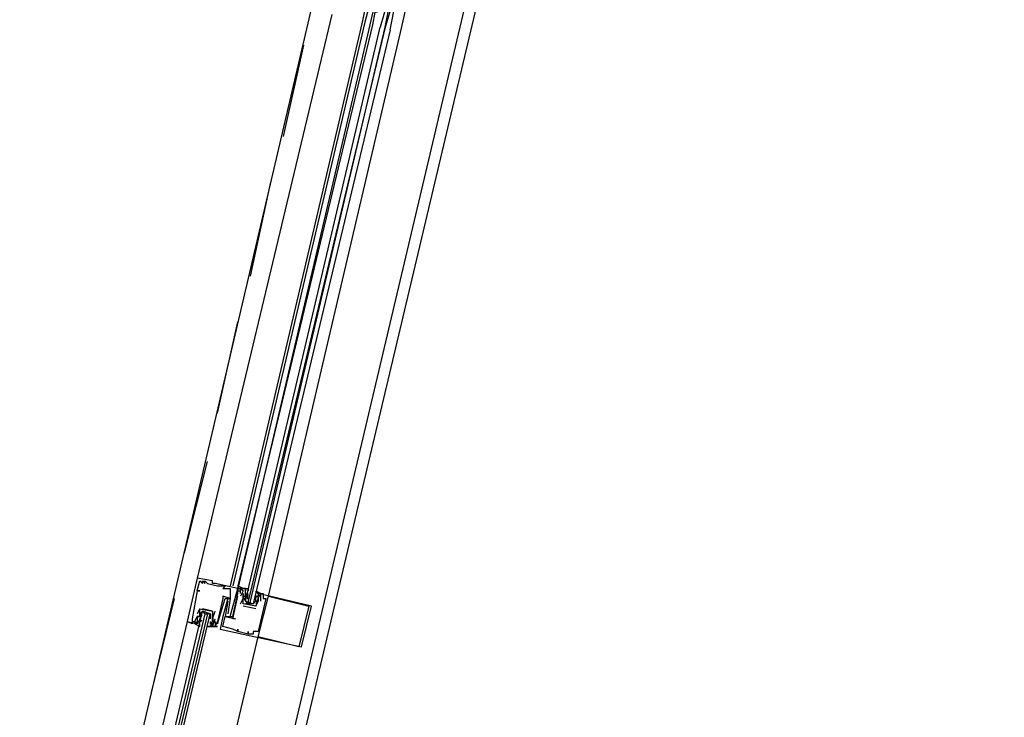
# Model space of a CAD drawing. Header units: feet. Extents: x -79 to 198, y -22 to 181.
# Tile 466 of 656: x 113.87 to 119.04, y 63.81 to 67.47. Entities that reach past the tile are written whole.
import ezdxf

# ---------------------------------------------------------------- set-up
doc = ezdxf.new("R2010")
doc.units = ezdxf.units.FT
doc.layers.add('A-LINEA', color=7, linetype='CONTINUOUS')

msp = doc.modelspace()

# ---------------------------------------------------------------- linework, layer by layer
at = {"layer": 'A-LINEA'}
for p, q in [((113.8667, 60.9778), (115.4933, 67.9244)), ((113.8667, 60.9778), (115.4933, 67.9244)), ((115.8667, 67.4044), (115.96, 67.8044)), ((115.8667, 67.4044), (115.96, 67.8044)), ((114.6133, 60.8044), (116.2533, 67.7378)), ((114.6133, 60.8044), (116.2533, 67.7378)), ((115.7467, 67.6178), (115.7067, 67.4444)), ((115.7467, 67.6178), (115.7067, 67.4444)), ((115.68, 67.5244), (115.6667, 67.4578)), ((115.68, 67.5244), (115.6667, 67.4578)), ((115.5067, 67.4978), (114.8, 64.5378)), ((115.5067, 67.4978), (114.8, 64.5378)), ((115.6933, 67.5111), (115.68, 67.4578)), ((115.6933, 67.5111), (115.68, 67.4578)), ((115.6667, 67.4578), (114.9733, 64.4978)), ((115.6667, 67.4578), (114.9733, 64.4978)), ((115.68, 67.4578), (114.9867, 64.4978)), ((115.68, 67.4578), (114.9867, 64.4978)), ((115.7067, 67.4444), (115.0133, 64.4844)), ((115.72, 67.4444), (115.0133, 64.4978)), ((115.7067, 67.4444), (115.0133, 64.4844)), ((115.72, 67.4444), (115.0133, 64.4978)), ((115.1733, 64.4444), (115.8667, 67.4044)), ((115.1733, 64.4444), (115.8667, 67.4044)), ((115.2533, 66.8578), (115.36, 67.3378)), ((115.2533, 66.8578), (115.36, 67.3378)), ((115.08, 66.1244), (115.1867, 66.6178)), ((115.08, 66.1244), (115.1867, 66.6178)), ((114.9067, 65.4044), (115.0133, 65.8844)), ((114.9067, 65.4044), (115.0133, 65.8844)), ((114.7333, 64.6711), (114.8533, 65.1511)), ((114.7333, 64.6711), (114.8533, 65.1511)), ((114.8, 64.5378), (114.8, 64.5378)), ((114.8, 64.5378), (114.8, 64.5378)), ((114.8133, 64.5244), (114.8133, 64.5244)), ((114.8133, 64.5244), (114.8133, 64.5244)), ((114.8267, 64.5244), (114.8267, 64.5244)), ((114.8267, 64.5244), (114.8267, 64.5244)), ((114.8267, 64.5111), (114.8267, 64.5111)), ((114.8267, 64.5111), (114.8267, 64.5111)), ((114.84, 64.5244), (114.84, 64.5244)), ((114.84, 64.5244), (114.84, 64.5244)), ((114.84, 64.5111), (114.84, 64.5111)), ((114.84, 64.5111), (114.84, 64.5111)), ((114.8533, 64.5111), (114.8533, 64.5111)), ((114.8533, 64.5111), (114.8533, 64.5111)), ((114.88, 64.5244), (114.88, 64.5244)), ((114.88, 64.5244), (114.88, 64.5244)), ((114.88, 64.5111), (114.88, 64.5111)), ((114.88, 64.5111), (114.88, 64.5111)), ((114.8933, 64.5111), (114.8933, 64.5111)), ((114.8933, 64.5111), (114.8933, 64.5111)), ((114.8, 64.4711), (114.8, 64.4711)), ((114.8, 64.4711), (114.8, 64.4711)), ((114.8, 64.4711), (114.8, 64.4711)), ((114.8, 64.4711), (114.8, 64.4711)), ((114.8133, 64.4711), (114.8133, 64.4711)), ((114.8133, 64.4711), (114.8133, 64.4711)), ((114.9067, 64.4978), (114.9067, 64.4978)), ((114.9067, 64.4978), (114.9067, 64.4978)), ((114.92, 64.4978), (114.92, 64.4978)), ((114.92, 64.4978), (114.92, 64.4978)), ((114.9333, 64.4978), (114.9333, 64.4978)), ((114.9333, 64.4978), (114.9333, 64.4978)), ((114.9333, 64.4844), (114.9333, 64.4844)), ((114.9333, 64.4844), (114.9333, 64.4844)), ((114.9467, 64.4978), (114.9467, 64.4978)), ((114.9467, 64.4978), (114.9467, 64.4978)), ((114.9733, 64.4844), (114.9733, 64.4844)), ((114.9733, 64.4844), (114.9733, 64.4844)), ((115.0133, 64.4978), (115.0133, 64.4844)), ((115.0133, 64.4978), (115.0133, 64.4844)), ((115.0133, 64.4978), (115.0133, 64.4844)), ((115.0133, 64.4978), (115.0133, 64.4844)), ((115.0133, 64.4978), (115.0133, 64.4844)), ((115.0133, 64.4978), (115.0133, 64.4844)), ((115.0133, 64.4844), (115.0133, 64.4844)), ((115.0133, 64.4844), (115.0133, 64.4844)), ((115.0133, 64.4844), (115.0133, 64.4844)), ((115.0133, 64.4844), (115.0133, 64.4844)), ((115.0133, 64.4844), (115.0133, 64.4844)), ((115.0133, 64.4844), (115.0133, 64.4844)), ((115.0133, 64.4711), (115.0133, 64.4711)), ((115.0133, 64.4711), (115.0133, 64.4711)), ((115.0133, 64.4711), (115.0133, 64.4711)), ((115.0133, 64.4711), (115.0133, 64.4711)), ((115.0267, 64.4844), (115.0267, 64.4844)), ((115.0267, 64.4844), (115.0267, 64.4844)), ((115.0267, 64.4844), (115.0267, 64.4844)), ((115.0267, 64.4844), (115.0267, 64.4844)), ((115.0267, 64.4711), (115.0267, 64.4711)), ((115.0267, 64.4711), (115.0267, 64.4711)), ((115.0267, 64.4711), (115.0267, 64.4711)), ((115.0267, 64.4711), (115.0267, 64.4711)), ((115.04, 64.4711), (115.04, 64.4711)), ((115.04, 64.4711), (115.04, 64.4711)), ((115.0533, 64.4844), (115.0533, 64.4844)), ((115.0533, 64.4844), (115.0533, 64.4844)), ((115.0533, 64.4711), (115.0533, 64.4711)), ((115.0533, 64.4711), (115.0533, 64.4711)), ((115.0665, 64.448), (115.0655, 64.4599)), ((115.0665, 64.448), (115.0655, 64.4599)), ((115.0659, 64.4427), (115.0656, 64.461)), ((115.0659, 64.4427), (115.0656, 64.461)), ((114.56, 63.9378), (114.68, 64.4311)), ((114.56, 63.9378), (114.68, 64.4311)), ((114.9333, 64.4444), (114.9333, 64.4444)), ((114.9333, 64.4444), (114.9333, 64.4444)), ((114.9333, 64.4311), (114.9333, 64.4311)), ((114.9333, 64.4311), (114.9333, 64.4311)), ((114.9467, 64.4311), (114.9467, 64.4311)), ((114.9467, 64.4311), (114.9467, 64.4311)), ((114.96, 64.4311), (114.96, 64.4311)), ((114.96, 64.4311), (114.96, 64.4311)), ((114.96, 64.4178), (114.96, 64.4178)), ((114.96, 64.4178), (114.96, 64.4178)), ((114.9733, 64.4311), (114.9733, 64.4311)), ((114.9733, 64.4311), (114.9733, 64.4311)), ((114.9733, 64.4311), (114.9733, 64.4311)), ((114.9733, 64.4311), (114.9733, 64.4311)), ((115.0133, 64.4578), (115.0133, 64.4578)), ((115.0133, 64.4578), (115.0133, 64.4578)), ((115.0133, 64.4578), (115.0133, 64.4578)), ((115.0133, 64.4578), (115.0133, 64.4578)), ((115.0133, 64.4444), (115.0133, 64.4444)), ((115.0133, 64.4444), (115.0133, 64.4444)), ((115.0267, 64.4578), (115.0267, 64.4578)), ((115.0267, 64.4578), (115.0267, 64.4578)), ((115.0267, 64.4444), (115.0267, 64.4444)), ((115.0267, 64.4444), (115.0267, 64.4444)), ((115.0267, 64.4044), (115.04, 64.4311)), ((115.0267, 64.4044), (115.04, 64.4311)), ((115.04, 64.4578), (115.04, 64.4578)), ((115.04, 64.4578), (115.04, 64.4578)), ((115.04, 64.4444), (115.04, 64.4444)), ((115.04, 64.4444), (115.04, 64.4444)), ((115.04, 64.4444), (115.04, 64.4444)), ((115.04, 64.4444), (115.04, 64.4444)), ((115.04, 64.4444), (115.04, 64.4444)), ((115.04, 64.4444), (115.04, 64.4444)), ((115.04, 64.4311), (115.04, 64.4311)), ((115.04, 64.4311), (115.04, 64.4311)), ((115.0532, 64.4213), (115.0522, 64.4332)), ((115.0532, 64.4213), (115.0522, 64.4332)), ((115.0533, 64.4578), (115.0533, 64.4578)), ((115.0533, 64.4578), (115.0533, 64.4444)), ((115.0533, 64.4578), (115.0533, 64.4578)), ((115.0533, 64.4578), (115.0533, 64.4444)), ((115.0533, 64.4444), (115.0533, 64.4444)), ((115.0533, 64.4444), (115.0533, 64.4444)), ((115.0533, 64.4311), (115.0533, 64.4311)), ((115.0533, 64.4311), (115.0533, 64.4311)), ((115.0658, 64.4289), (115.0652, 64.4493)), ((115.0658, 64.4289), (115.0652, 64.4493)), ((115.0667, 64.4578), (115.0667, 64.4578)), ((115.0667, 64.4578), (115.0667, 64.4578)), ((115.1067, 64.4578), (115.1067, 64.4578)), ((115.1067, 64.4578), (115.1067, 64.4578)), ((115.1067, 64.4311), (115.1067, 64.4444)), ((115.1067, 64.4444), (115.1067, 64.4444)), ((115.1067, 64.4311), (115.1067, 64.4444)), ((115.1067, 64.4444), (115.1067, 64.4444)), ((115.1067, 64.4178), (115.1067, 64.4178)), ((115.1067, 64.4178), (115.1067, 64.4178)), ((115.118, 64.4283), (115.1084, 64.4103)), ((115.118, 64.4283), (115.1084, 64.4103)), ((115.1151, 64.4467), (115.1089, 64.4365)), ((115.1151, 64.4467), (115.1089, 64.4365)), ((115.1151, 64.42), (115.1089, 64.4098)), ((115.1151, 64.42), (115.1089, 64.4098)), ((115.12, 64.4578), (115.12, 64.4578)), ((115.12, 64.4578), (115.12, 64.4578)), ((115.12, 64.4444), (115.12, 64.4444)), ((115.12, 64.4444), (115.12, 64.4444)), ((115.12, 64.4311), (115.12, 64.4311)), ((115.12, 64.4311), (115.12, 64.4311)), ((115.12, 64.4311), (115.12, 64.4311)), ((115.12, 64.4311), (115.12, 64.4311)), ((115.12, 64.4311), (115.12, 64.4311)), ((115.12, 64.4311), (115.12, 64.4311)), ((115.12, 64.4178), (115.12, 64.4178)), ((115.12, 64.4178), (115.12, 64.4178)), ((115.12, 64.4178), (115.12, 64.4178)), ((115.12, 64.4178), (115.12, 64.4178)), ((115.1303, 64.4537), (115.1218, 64.4374)), ((115.1303, 64.4537), (115.1218, 64.4374)), ((115.1333, 64.4578), (115.1333, 64.4578)), ((115.1333, 64.4578), (115.1333, 64.4578)), ((115.1333, 64.4178), (115.1333, 64.4178)), ((115.1333, 64.4178), (115.1333, 64.4178)), ((115.1467, 64.4578), (115.1467, 64.4578)), ((115.1467, 64.4578), (115.1467, 64.4578)), ((115.1467, 64.4311), (115.1467, 64.4311)), ((115.1467, 64.4311), (115.1467, 64.4311)), ((115.16, 64.4311), (115.16, 64.4311)), ((115.16, 64.4311), (115.16, 64.4311)), ((115.1733, 64.4444), (115.1733, 64.4444)), ((115.1733, 64.4444), (115.1733, 64.4444)), ((114.8133, 64.3778), (114.8133, 64.3778)), ((114.8133, 64.3778), (114.8133, 64.3778)), ((114.8133, 64.3778), (114.8133, 64.3778)), ((114.8133, 64.3778), (114.8133, 64.3778)), ((114.8267, 64.3778), (114.8267, 64.3778)), ((114.8267, 64.3778), (114.8267, 64.3778)), ((114.88, 64.3644), (114.88, 64.3644)), ((114.88, 64.3644), (114.88, 64.3644)), ((114.88, 64.3644), (114.88, 64.3644)), ((114.88, 64.3644), (114.88, 64.3644)), ((114.8933, 64.3644), (114.8933, 64.3644)), ((114.8933, 64.3644), (114.8933, 64.3644)), ((115.0267, 64.4044), (115.0267, 64.4044)), ((115.0267, 64.4044), (115.0267, 64.4044)), ((115.04, 64.4044), (115.04, 64.4044)), ((115.04, 64.4044), (115.04, 64.4044)), ((115.04, 64.4044), (115.04, 64.4044)), ((115.04, 64.4044), (115.04, 64.4044)), ((115.1067, 64.3778), (115.04, 64.3911)), ((115.04, 64.3911), (115.04, 64.3911)), ((115.1067, 64.3778), (115.04, 64.3911)), ((115.04, 64.3911), (115.04, 64.3911)), ((115.0933, 64.4044), (115.0533, 64.4044)), ((115.0933, 64.4044), (115.0533, 64.4044)), ((115.0667, 64.4044), (115.08, 64.4044)), ((115.0667, 64.4044), (115.08, 64.4044)), ((115.1067, 64.3911), (115.1067, 64.3911)), ((115.1067, 64.3911), (115.1067, 64.3911)), ((115.1067, 64.3911), (115.1067, 64.3911)), ((115.1067, 64.3911), (115.1067, 64.3911)), ((115.1067, 64.3778), (115.1067, 64.3778)), ((115.1067, 64.3778), (115.1067, 64.3778)), ((115.3867, 64.3911), (115.3867, 64.3911)), ((115.3867, 64.3911), (115.3867, 64.3911)), ((115.4, 64.3911), (115.4, 64.3911)), ((115.4, 64.3911), (115.4, 64.3911)), ((114.7467, 64.3111), (114.7467, 64.3111)), ((114.7467, 64.3111), (114.7467, 64.3111)), ((114.7733, 64.3244), (114.7733, 64.3244)), ((114.7733, 64.3244), (114.7733, 64.3244)), ((114.7733, 64.3111), (114.7733, 64.3111)), ((114.7733, 64.3111), (114.7733, 64.3111)), ((114.7867, 64.3111), (114.7867, 64.3111)), ((114.7867, 64.3111), (114.7867, 64.3111)), ((114.8, 64.3511), (114.8, 64.3511)), ((114.8, 64.3511), (114.8, 64.3511)), ((114.8, 64.3378), (114.8, 64.3378)), ((114.8, 64.3378), (114.8, 64.3378)), ((114.8, 64.3378), (114.8, 64.3378)), ((114.8, 64.3378), (114.8, 64.3378)), ((114.8, 64.3378), (114.8, 64.3378)), ((114.8, 64.3378), (114.8, 64.3378)), ((114.8, 64.3244), (114.8, 64.3244)), ((114.8, 64.3244), (114.8, 64.3244)), ((114.8, 64.3244), (114.8, 64.3244)), ((114.8, 64.3244), (114.8, 64.3244)), ((114.8, 64.3111), (114.8, 64.3111)), ((114.8, 64.3111), (114.8, 64.3111)), ((114.8031, 64.3019), (114.8115, 64.3181)), ((114.8031, 64.3019), (114.8115, 64.3181)), ((114.8133, 64.3378), (114.8133, 64.3378)), ((114.8133, 64.3378), (114.8133, 64.3378)), ((114.8133, 64.3244), (114.8133, 64.3244)), ((114.8133, 64.3111), (114.8133, 64.3244)), ((114.8133, 64.3244), (114.8133, 64.3244)), ((114.8133, 64.3111), (114.8133, 64.3244)), ((114.8133, 64.3111), (114.8133, 64.3111)), ((114.8133, 64.3111), (114.8133, 64.3111)), ((114.8133, 64.3111), (114.8133, 64.3111)), ((114.8133, 64.3111), (114.8133, 64.3111)), ((114.8153, 64.3273), (114.825, 64.3452)), ((114.8153, 64.3273), (114.825, 64.3452)), ((114.8182, 64.3356), (114.8244, 64.3457)), ((114.8182, 64.3356), (114.8244, 64.3457)), ((114.8182, 64.3089), (114.8244, 64.3191)), ((114.8182, 64.3089), (114.8244, 64.3191)), ((114.8267, 64.3511), (114.8267, 64.3511)), ((114.8267, 64.3511), (114.8267, 64.3511)), ((114.84, 64.3511), (114.8533, 64.3511)), ((114.84, 64.3511), (114.8533, 64.3511)), ((114.8667, 64.3378), (114.8667, 64.3378)), ((114.8667, 64.3378), (114.8667, 64.3378)), ((114.8667, 64.3111), (114.8667, 64.2978)), ((114.8667, 64.3111), (114.8667, 64.3111)), ((114.8667, 64.3111), (114.8667, 64.2978)), ((114.8667, 64.3111), (114.8667, 64.3111)), ((114.8668, 64.3076), (114.8678, 64.2957)), ((114.8668, 64.3076), (114.8678, 64.2957)), ((114.88, 64.3244), (114.88, 64.3244)), ((114.88, 64.3244), (114.88, 64.3244)), ((114.88, 64.3244), (114.88, 64.3244)), ((114.88, 64.3244), (114.88, 64.3244)), ((114.88, 64.3111), (114.88, 64.3111)), ((114.88, 64.3111), (114.88, 64.3111)), ((114.8801, 64.3342), (114.8812, 64.3223)), ((114.8801, 64.3342), (114.8812, 64.3223)), ((114.8808, 64.3129), (114.8811, 64.2946)), ((114.8808, 64.3129), (114.8811, 64.2946)), ((114.8809, 64.3267), (114.8814, 64.3063)), ((114.8809, 64.3267), (114.8814, 64.3063)), ((114.8933, 64.3244), (114.8933, 64.3244)), ((114.8933, 64.3244), (114.8933, 64.3244)), ((114.8933, 64.3111), (114.8933, 64.3111)), ((114.8933, 64.3111), (114.8933, 64.3111)), ((114.9067, 64.3111), (114.9067, 64.3111)), ((114.9067, 64.3111), (114.9067, 64.3111)), ((114.9067, 64.3111), (114.9067, 64.3111)), ((114.9067, 64.3111), (114.9067, 64.3111)), ((114.9333, 64.3378), (114.9333, 64.3378)), ((114.9333, 64.3378), (114.9333, 64.3378)), ((114.9467, 64.3378), (114.9467, 64.3378)), ((114.9467, 64.3378), (114.9467, 64.3378)), ((114.9467, 64.3378), (114.9467, 64.3378)), ((114.9467, 64.3378), (114.9467, 64.3378)), ((114.96, 64.3511), (114.96, 64.3511)), ((114.96, 64.3511), (114.96, 64.3511)), ((114.96, 64.3378), (114.96, 64.3378)), ((114.96, 64.3378), (114.96, 64.3378)), ((114.9733, 64.3378), (114.9733, 64.3378)), ((114.9733, 64.3378), (114.9733, 64.3378)), ((114.9867, 64.3378), (114.9867, 64.3378)), ((114.9867, 64.3378), (114.9867, 64.3378)), ((114.9867, 64.3244), (114.9867, 64.3244)), ((114.9867, 64.3244), (114.9867, 64.3244)), ((115, 64.3244), (115, 64.3244)), ((115, 64.3244), (115, 64.3244)), ((114.8, 64.2978), (114.8, 64.2978)), ((114.8, 64.2978), (114.8, 64.2978)), ((114.8533, 64.2978), (114.8533, 64.2978)), ((114.8533, 64.2978), (114.8533, 64.2978)), ((114.8667, 64.2978), (114.8667, 64.2978)), ((114.8667, 64.2978), (114.8667, 64.2978)), ((114.8667, 64.2844), (114.8667, 64.2844)), ((114.8667, 64.2844), (114.8667, 64.2844)), ((114.88, 64.2844), (114.88, 64.2844)), ((114.88, 64.2844), (114.88, 64.2844)), ((114.8933, 64.2978), (114.8933, 64.2978)), ((114.8933, 64.2978), (114.8933, 64.2978)), ((114.8933, 64.2844), (114.8933, 64.2844)), ((114.8933, 64.2844), (114.8933, 64.2844)), ((114.8933, 64.2844), (114.8933, 64.2844)), ((114.8933, 64.2844), (114.8933, 64.2844)), ((114.9067, 64.2978), (114.9067, 64.2978)), ((114.9067, 64.2978), (114.9067, 64.2978)), ((114.9067, 64.2844), (114.9067, 64.2844)), ((114.9067, 64.2844), (114.9067, 64.2844)), ((114.92, 64.2711), (114.92, 64.2711)), ((114.92, 64.2711), (114.92, 64.2711)), ((114.9333, 64.2844), (114.9333, 64.2844)), ((114.9333, 64.2844), (114.9333, 64.2844)), ((114.9867, 64.2711), (114.9867, 64.2711)), ((114.9867, 64.2711), (114.9867, 64.2711)), ((115.0133, 64.2711), (115.0133, 64.2711)), ((115.0133, 64.2711), (115.0133, 64.2711)), ((115.0133, 64.2578), (115.0133, 64.2578)), ((115.0133, 64.2578), (115.0133, 64.2578)), ((115.0133, 64.2578), (115.0133, 64.2578)), ((115.0133, 64.2578), (115.0133, 64.2578)), ((115.0667, 64.2578), (115.0667, 64.2578)), ((115.0667, 64.2578), (115.0667, 64.2578)), ((115.0933, 64.2578), (115.0933, 64.2578)), ((115.0933, 64.2578), (115.0933, 64.2578)), ((115.12, 64.2578), (115.12, 64.2578)), ((115.12, 64.2578), (115.12, 64.2578)), ((115.04, 64.2444), (115.04, 64.2444)), ((115.04, 64.2444), (115.04, 64.2444)), ((115.0667, 64.2444), (115.0667, 64.2444)), ((115.0667, 64.2444), (115.0667, 64.2444)), ((115.0667, 64.2444), (115.0667, 64.2444)), ((115.0667, 64.2444), (115.0667, 64.2444)), ((115.08, 64.2444), (115.08, 64.2444)), ((115.08, 64.2444), (115.08, 64.2444)), ((115.0933, 64.2444), (115.0933, 64.2444)), ((115.0933, 64.2444), (115.0933, 64.2444)), ((115.12, 64.2311), (115.12, 64.2311)), ((115.12, 64.2311), (115.12, 64.2311)), ((115.3333, 64.1778), (115.3333, 64.1778)), ((115.3333, 64.1778), (115.3333, 64.1778)), ((115.3467, 64.1778), (115.3467, 64.1778)), ((115.3467, 64.1778), (115.3467, 64.1778))]:
    msp.add_line(p, q, dxfattribs=at)
for points in [[(117.0933, 59.0178), (114.4, 59.6578), (118.2, 75.6978), (122, 91.7511), (124.68, 91.1111)], [(117.0933, 59.0178), (114.4, 59.6578), (118.2, 75.6978), (122, 91.7511), (124.68, 91.1111)], [(115.8133, 67.4178), (115.84, 67.5511), (115.84, 67.5644), (115.8267, 67.5644), (115.7867, 67.4311), (115.8133, 67.5644), (115.8, 67.5644), (115.76, 67.4311)], [(115.8133, 67.4178), (115.84, 67.5511), (115.84, 67.5644), (115.8267, 67.5644), (115.7867, 67.4311), (115.8133, 67.5644), (115.8, 67.5644), (115.76, 67.4311)], [(115.7467, 67.5111), (115.7467, 67.5111), (115.7333, 67.5111), (115.72, 67.4444)], [(115.7467, 67.5111), (115.7467, 67.5111), (115.7333, 67.5111), (115.72, 67.4444)], [(115.8133, 67.4178), (115.0933, 64.4044), (115.08, 64.4044), (115.08, 64.4178), (115.7867, 67.4311), (115.0667, 64.4178), (115.0667, 64.4044), (115.0533, 64.4178), (115.76, 67.4311)], [(115.8133, 67.4178), (115.0933, 64.4044), (115.08, 64.4044), (115.08, 64.4178), (115.7867, 67.4311), (115.0667, 64.4178), (115.0667, 64.4044), (115.0533, 64.4178), (115.76, 67.4311)], [(114.8, 64.5378), (114.7467, 64.3111), (114.8, 64.2978), (114.8, 64.3111)], [(114.8, 64.5378), (114.7467, 64.3111), (114.8, 64.2978), (114.8, 64.3111)], [(114.9733, 64.3378), (115.0133, 64.4844), (114.8933, 64.5111), (114.88, 64.5111), (114.88, 64.5244), (114.8, 64.5378)], [(114.9733, 64.3378), (115.0133, 64.4844), (114.8933, 64.5111), (114.88, 64.5111), (114.88, 64.5244), (114.8, 64.5378)], [(114.8, 64.4711), (114.8133, 64.5244), (114.8267, 64.5111), (114.8267, 64.5244), (114.84, 64.5111), (114.84, 64.5244), (114.8533, 64.5111), (114.9067, 64.4978), (114.92, 64.4978), (114.9333, 64.4978), (114.9467, 64.4978), (114.9333, 64.4844), (114.9733, 64.4844), (114.9733, 64.4311), (114.9333, 64.4444), (114.9333, 64.4311), (114.9067, 64.3111), (114.9067, 64.3111)], [(114.8, 64.4711), (114.8133, 64.5244), (114.8267, 64.5111), (114.8267, 64.5244), (114.84, 64.5111), (114.84, 64.5244), (114.8533, 64.5111), (114.9067, 64.4978), (114.92, 64.4978), (114.9333, 64.4978), (114.9467, 64.4978), (114.9333, 64.4844), (114.9733, 64.4844), (114.9733, 64.4311), (114.9333, 64.4444), (114.9333, 64.4311), (114.9067, 64.3111), (114.9067, 64.3111)], [(114.8, 64.4711), (114.8133, 64.4711), (114.8, 64.4711), (114.7733, 64.3244), (114.7733, 64.3111), (114.7867, 64.3111), (114.8, 64.3378), (114.8, 64.3378)], [(114.8, 64.4711), (114.8133, 64.4711), (114.8, 64.4711), (114.7733, 64.3244), (114.7733, 64.3111), (114.7867, 64.3111), (114.8, 64.3378), (114.8, 64.3378)], [(114.96, 64.4178), (114.9467, 64.3378), (114.9867, 64.3378), (115.0133, 64.4578), (115.0133, 64.4711), (115.0267, 64.4711), (115.0267, 64.4844), (115.0133, 64.4844), (115.0133, 64.4711), (115.0133, 64.4844), (115.0533, 64.4844), (115.0533, 64.4711), (115.0533, 64.4711)], [(114.96, 64.4178), (114.9467, 64.3378), (114.9867, 64.3378), (115.0133, 64.4578), (115.0133, 64.4711), (115.0267, 64.4711), (115.0267, 64.4844), (115.0133, 64.4844), (115.0133, 64.4711), (115.0133, 64.4844), (115.0533, 64.4844), (115.0533, 64.4711), (115.0533, 64.4711)], [(115.0267, 64.4844), (115.04, 64.4844), (115.0133, 64.4978)], [(115.0267, 64.4844), (115.04, 64.4844), (115.0133, 64.4978)], [(115.0267, 64.4844), (115.04, 64.4844), (115.0133, 64.4978)], [(115.0267, 64.4844), (115.04, 64.4844), (115.0133, 64.4978)], [(115.0267, 64.4844), (115.04, 64.4844), (115.0133, 64.4978)], [(115.0267, 64.4844), (115.04, 64.4844), (115.0133, 64.4978)], [(115.0267, 64.4578), (115.0267, 64.4711), (115.0267, 64.4844), (115.04, 64.4711), (115.0267, 64.4444)], [(115.0267, 64.4578), (115.0267, 64.4711), (115.0267, 64.4844), (115.04, 64.4711), (115.0267, 64.4444)], [(115.0533, 64.4178), (115.04, 64.4444), (115.0533, 64.4444), (115.0533, 64.4711), (115.0533, 64.4844), (115.04, 64.4844), (115.0667, 64.4844), (115.0667, 64.4711)], [(115.0533, 64.4178), (115.04, 64.4444), (115.0533, 64.4444), (115.0533, 64.4711), (115.0533, 64.4844), (115.04, 64.4844), (115.0667, 64.4844), (115.0667, 64.4711)], [(115.12, 64.4578), (115.1067, 64.4711), (115.1333, 64.4578), (115.12, 64.4578), (115.12, 64.4444), (115.12, 64.4311), (115.12, 64.4178), (115.1067, 64.4044)], [(115.12, 64.4578), (115.1067, 64.4711), (115.1333, 64.4578), (115.12, 64.4578), (115.12, 64.4444), (115.12, 64.4311), (115.12, 64.4178), (115.1067, 64.4044)], [(114.8667, 64.2844), (114.9067, 64.2844), (114.8933, 64.2844), (114.9067, 64.3111), (114.9067, 64.2978), (114.9467, 64.4311), (114.9733, 64.4311), (114.96, 64.3511)], [(114.8667, 64.2844), (114.9067, 64.2844), (114.8933, 64.2844), (114.9067, 64.3111), (114.9067, 64.2978), (114.9467, 64.4311), (114.9733, 64.4311), (114.96, 64.3511)], [(114.96, 64.4311), (114.9333, 64.3378), (114.92, 64.2711), (115.04, 64.2444), (115.3467, 64.1778), (115.4, 64.3911), (115.12, 64.4578)], [(114.96, 64.4311), (114.9333, 64.3378), (114.92, 64.2711), (115.04, 64.2444), (115.3467, 64.1778), (115.4, 64.3911), (115.12, 64.4578)], [(115.1333, 64.4178), (115.1333, 64.4578), (115.1467, 64.4578), (115.1467, 64.4311), (115.16, 64.4311), (115.12, 64.2578), (115.0933, 64.2578), (115.0933, 64.2444), (115.08, 64.2444), (115.0667, 64.2444), (115.0667, 64.2578), (115.0667, 64.2444), (115.0133, 64.2578), (115.0133, 64.2711), (115.0133, 64.2578), (114.9867, 64.2711), (114.9333, 64.2844), (114.9467, 64.3378), (115, 64.3244), (114.9867, 64.3244), (115.0133, 64.4444)], [(115.1333, 64.4178), (115.1333, 64.4578), (115.1467, 64.4578), (115.1467, 64.4311), (115.16, 64.4311), (115.12, 64.2578), (115.0933, 64.2578), (115.0933, 64.2444), (115.08, 64.2444), (115.0667, 64.2444), (115.0667, 64.2578), (115.0667, 64.2444), (115.0133, 64.2578), (115.0133, 64.2711), (115.0133, 64.2578), (114.9867, 64.2711), (114.9333, 64.2844), (114.9467, 64.3378), (115, 64.3244), (114.9867, 64.3244), (115.0133, 64.4444)], [(115.12, 64.4311), (115.1067, 64.3911), (115.04, 64.4044), (115.04, 64.4444), (115.04, 64.4578), (115.04, 64.4444), (115.0533, 64.4444), (115.0533, 64.4578)], [(115.12, 64.4311), (115.1067, 64.3911), (115.04, 64.4044), (115.04, 64.4444), (115.04, 64.4578), (115.04, 64.4444), (115.0533, 64.4444), (115.0533, 64.4578)], [(115.0533, 64.4444), (115.0533, 64.4311), (115.0533, 64.4178), (115.0933, 64.4044), (115.1067, 64.4178), (115.1067, 64.4311)], [(115.0533, 64.4444), (115.0533, 64.4311), (115.0533, 64.4178), (115.0933, 64.4044), (115.1067, 64.4178), (115.1067, 64.4311)], [(115.1067, 64.3911), (115.1067, 64.3911), (115.12, 64.4178), (115.12, 64.4178)], [(115.1067, 64.3911), (115.1067, 64.3911), (115.12, 64.4178), (115.12, 64.4178)], [(115.3867, 64.3911), (115.3333, 64.1778), (115.12, 64.2311), (115.1733, 64.4444), (115.3867, 64.3911)], [(115.12, 64.4311), (115.12, 64.4178), (115.12, 64.4311), (115.12, 64.4444), (115.12, 64.4444)], [(115.3867, 64.3911), (115.3333, 64.1778), (115.12, 64.2311), (115.1733, 64.4444), (115.3867, 64.3911)], [(115.12, 64.4311), (115.12, 64.4178), (115.12, 64.4311), (115.12, 64.4444), (115.12, 64.4444)], [(114.44, 62.7244), (114.8267, 64.3644), (114.84, 64.3511), (114.4533, 62.7244)], [(114.44, 62.7244), (114.8267, 64.3644), (114.84, 64.3511), (114.4533, 62.7244)], [(114.8667, 64.3511), (114.8267, 64.3644), (114.8133, 64.3378), (114.8, 64.3378), (114.8, 64.3111), (114.8, 64.2978), (114.7867, 64.3111), (114.7867, 64.2978), (114.8133, 64.2844), (114.8133, 64.2978)], [(114.8667, 64.3511), (114.8267, 64.3644), (114.8133, 64.3378), (114.8, 64.3378), (114.8, 64.3111), (114.8, 64.2978), (114.7867, 64.3111), (114.7867, 64.2978), (114.8133, 64.2844), (114.8133, 64.2978)], [(114.8133, 64.3778), (114.8133, 64.3778), (114.8, 64.3511)], [(114.8, 64.3244), (114.8, 64.3378), (114.8, 64.3244), (114.8, 64.3378), (114.8133, 64.3378), (114.8133, 64.3778), (114.88, 64.3644), (114.88, 64.3244), (114.88, 64.3111)], [(114.8133, 64.3778), (114.8133, 64.3778), (114.8, 64.3511)], [(114.8, 64.3244), (114.8, 64.3378), (114.8, 64.3244), (114.8, 64.3378), (114.8133, 64.3378), (114.8133, 64.3778), (114.88, 64.3644), (114.88, 64.3244), (114.88, 64.3111)], [(114.8133, 64.3378), (114.8133, 64.3511), (114.8267, 64.3644), (114.8667, 64.3511), (114.8667, 64.3378), (114.8667, 64.3244)], [(114.8133, 64.3378), (114.8133, 64.3511), (114.8267, 64.3644), (114.8667, 64.3511), (114.8667, 64.3378), (114.8667, 64.3244)], [(114.88, 64.3644), (114.88, 64.3644), (114.8267, 64.3778)], [(114.88, 64.3644), (114.88, 64.3644), (114.8267, 64.3778)], [(114.88, 64.3244), (114.88, 64.3244), (114.8933, 64.3644)], [(114.88, 64.3244), (114.88, 64.3244), (114.8933, 64.3644)], [(114.7733, 64.3111), (114.7733, 64.2978), (114.7467, 64.3111), (114.3733, 62.7378)], [(114.7733, 64.3111), (114.7733, 64.2978), (114.7467, 64.3111), (114.3733, 62.7378)], [(114.48, 62.7111), (114.8667, 64.3511), (114.8533, 64.3511), (114.4667, 62.7244)], [(114.48, 62.7111), (114.8667, 64.3511), (114.8533, 64.3511), (114.4667, 62.7244)], [(114.7733, 64.3111), (114.7733, 64.2978), (114.7467, 64.3111)], [(114.7733, 64.3111), (114.7733, 64.2978), (114.7467, 64.3111)], [(114.7733, 64.3111), (114.7733, 64.2978), (114.7467, 64.3111)], [(114.7733, 64.3111), (114.7733, 64.2978), (114.7467, 64.3111)], [(114.8667, 64.2844), (114.8533, 64.2844), (114.88, 64.2844), (114.8667, 64.2844), (114.88, 64.2978), (114.8667, 64.2978), (114.88, 64.3111), (114.88, 64.3244), (114.88, 64.3511)], [(114.8667, 64.2844), (114.8533, 64.2844), (114.88, 64.2844), (114.8667, 64.2844), (114.88, 64.2978), (114.8667, 64.2978), (114.88, 64.3111), (114.88, 64.3244), (114.88, 64.3511)], [(114.8933, 64.3111), (114.8933, 64.2978), (114.8933, 64.2844), (114.88, 64.2844), (114.8933, 64.3244)], [(114.8933, 64.3111), (114.8933, 64.2978), (114.8933, 64.2844), (114.88, 64.2844), (114.8933, 64.3244)], [(114.3333, 60.8711), (114.7467, 62.6578), (115.12, 64.2311)], [(114.3333, 60.8711), (114.7467, 62.6578), (115.12, 64.2311)]]:
    msp.add_lwpolyline(points, dxfattribs=at)

doc.saveas('drawing.dxf')
